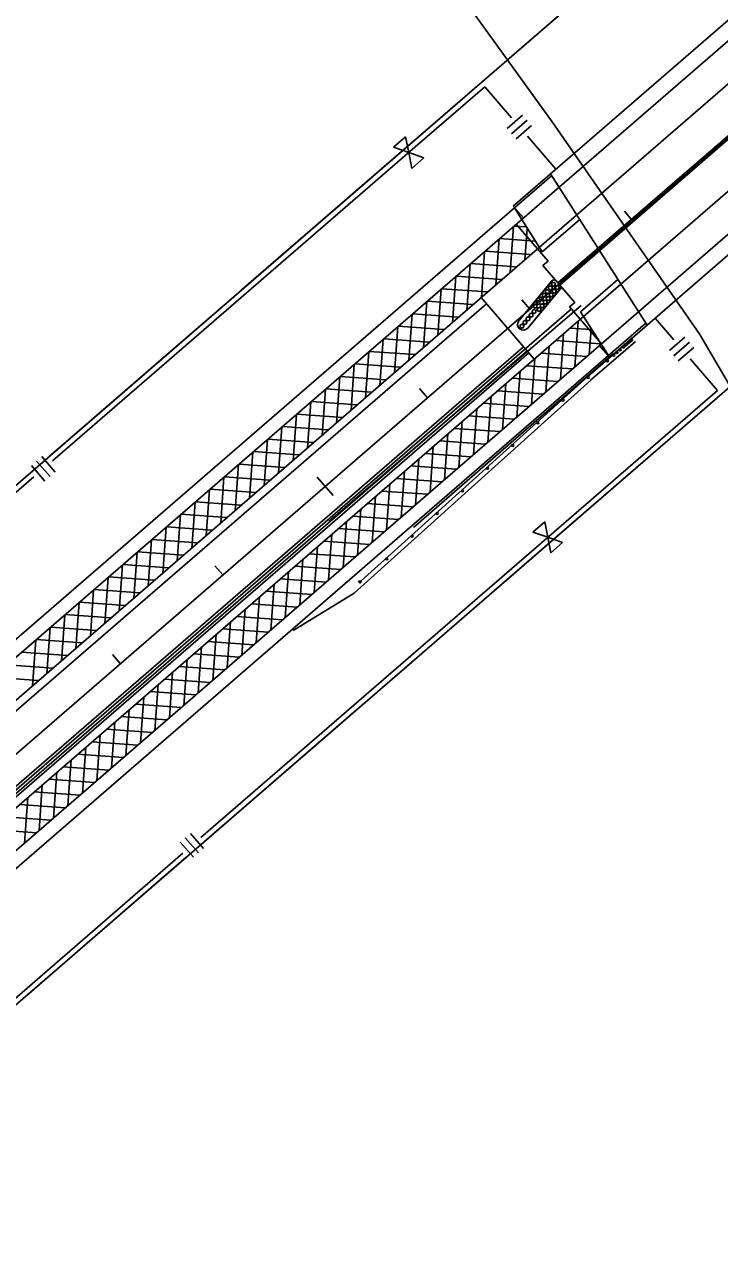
# Model space of a CAD drawing. Extents: x 192699 to 285914, y 194342 to 233219.
# Drawn here: x 202273 to 202786, y 201603 to 202501 of the extents above; entities that cross this region are included whole.
import ezdxf

# ---------------------------------------------------------------- set-up
doc = ezdxf.new("R2010")
doc.units = 0
for name, color, linetype in [('Barrier Wall', 7, 'Continuous'), ('BRIDGE', 7, 'Continuous'), ('CENT LINE', 7, 'Continuous'), ('CONCRETE', 7, 'Continuous'), ('Flood Plain', 7, 'Continuous'), ('GUARDRAIL', 7, 'Continuous'), ('PAVEMENT TRANSITION', 7, 'Continuous'), ('R-W - CofA', 7, 'Continuous'), ('R_Draft', 7, 'Continuous'), ('ROAD', 7, 'Continuous'), ('SHOULDER', 7, 'Continuous'), ('STATIONING1', 7, 'Continuous'), ('WRSF', 7, 'Continuous')]:
    doc.layers.add(name, color=color, linetype=linetype)

msp = doc.modelspace()

# ---------------------------------------------------------------- linework, layer by layer
at = {"layer": 'Barrier Wall'}
for p, q in [((202666.85, 202310.07), (203054.9, 202646.01)), ((202668.16, 202308.56), (203056.21, 202644.49)), ((202666.85, 202310.07), (202696.47, 202335.71)), ((202668.16, 202308.56), (202697.56, 202334)), ((202666.85, 202310.07), (202668.16, 202308.56))]:
    msp.add_line(p, q, dxfattribs=at)
at = {"layer": 'BRIDGE'}
for p, q in [((202633.8, 202366.87), (203001.31, 202685.04)), ((202705.04, 202255.06), (203089.27, 202587.69)), ((202634.66, 202365.52), (202662.25, 202389.41)), ((202704.19, 202256.41), (202731.78, 202280.3))]:
    msp.add_line(p, q, dxfattribs=at)
for points in [[(202732.64, 202278.95), (202661.39, 202390.76)], [(202633.8, 202366.87), (202641.38, 202358.12)], [(202655.3, 202333.13), (202634.66, 202365.52)], [(202699.03, 202265.17), (202675.46, 202292.39), (202679.29, 202295.7), (202655.73, 202322.92), (202659.55, 202326.23), (202635.99, 202353.45)], [(202704.19, 202256.41), (202683.54, 202288.8)], [(202697.46, 202263.82), (202705.04, 202255.06)]]:
    msp.add_lwpolyline(points, dxfattribs=at)
at = {"layer": 'CENT LINE'}
msp.add_line((198833.18, 198989.86), (207514.58, 206505.51), dxfattribs=at)
at = {"layer": 'CONCRETE'}
for p, q in [((198844.96, 198976.25), (202641.48, 202262.97)), ((198847.58, 198973.23), (202644.1, 202259.95))]:
    msp.add_line(p, q, dxfattribs=at)
at = {"layer": 'Flood Plain'}
for points in [[(202273.43, 202968.47), (202662.46, 202429.05)], [(203051.48, 201794.03), (202771.66, 202272), (202662.46, 202429.05)]]:
    msp.add_lwpolyline(points, dxfattribs=at)
at = {"layer": 'GUARDRAIL'}
for p, q in [((202683.98, 202293.33), (202497.71, 202133.96)), ((202707.74, 202257.82), (202560.13, 202129.42))]:
    msp.add_line(p, q, dxfattribs=at)
at = {"layer": 'PAVEMENT TRANSITION'}
for p, q in [((202631.67, 202317.97), (202634.11, 202351.82)), ((202634.48, 202352.14), (202643.12, 202351.52)), ((202642.36, 202327.22), (202644.01, 202350.12)), ((202620.98, 202308.71), (202623.42, 202342.57)), ((202623.79, 202342.89), (202649.81, 202341.01)), ((202610.29, 202299.46), (202612.72, 202333.31)), ((202613.09, 202333.63), (202646.95, 202331.19)), ((202599.6, 202290.2), (202602.03, 202324.05)), ((202602.4, 202324.37), (202636.26, 202321.94)), ((202588.9, 202280.94), (202591.34, 202314.8)), ((202591.71, 202315.12), (202625.56, 202312.68)), ((202578.21, 202271.69), (202580.65, 202305.54)), ((202581.02, 202305.86), (202614.87, 202303.42)), ((202567.52, 202262.43), (202569.96, 202296.28)), ((202570.33, 202296.6), (202604.18, 202294.17)), ((202556.83, 202253.17), (202559.26, 202287.03)), ((202559.63, 202287.35), (202593.49, 202284.91)), ((202546.14, 202243.92), (202548.57, 202277.77)), ((202548.94, 202278.09), (202582.8, 202275.65)), ((202675.76, 202276.78), (202691.47, 202275.65)), ((202679.31, 202248.1), (202681.75, 202281.96)), ((202690, 202257.36), (202691.33, 202275.86)), ((202535.44, 202234.66), (202537.88, 202268.52)), ((202538.25, 202268.84), (202572.1, 202266.4)), ((202665.07, 202267.52), (202698.16, 202265.14)), ((202668.62, 202238.85), (202671.05, 202272.7)), ((202524.75, 202225.4), (202527.19, 202259.26)), ((202527.56, 202259.58), (202561.41, 202257.14)), ((202654.38, 202258.26), (202688.23, 202255.83)), ((202657.93, 202229.59), (202660.36, 202263.44)), ((202514.06, 202216.15), (202516.5, 202250)), ((202516.87, 202250.32), (202550.72, 202247.89)), ((202643.69, 202249.01), (202677.54, 202246.57)), ((202647.23, 202220.33), (202649.67, 202254.19)), ((202503.37, 202206.89), (202505.8, 202240.75)), ((202506.17, 202241.07), (202540.03, 202238.63)), ((202632.99, 202239.75), (202666.85, 202237.31)), ((202636.54, 202211.08), (202638.98, 202244.93)), ((202492.68, 202197.64), (202495.11, 202231.49)), ((202495.48, 202231.81), (202529.34, 202229.37)), ((202622.3, 202230.49), (202656.16, 202228.06)), ((202625.85, 202201.82), (202628.29, 202235.68)), ((202481.98, 202188.38), (202484.42, 202222.23)), ((202484.79, 202222.55), (202518.64, 202220.12)), ((202611.61, 202221.24), (202645.46, 202218.8)), ((202615.16, 202192.57), (202617.59, 202226.42)), ((202471.29, 202179.12), (202473.73, 202212.98)), ((202474.1, 202213.3), (202507.95, 202210.86)), ((202600.92, 202211.98), (202634.77, 202209.54)), ((202604.47, 202183.31), (202606.9, 202217.16)), ((202460.6, 202169.87), (202463.04, 202203.72)), ((202463.41, 202204.04), (202497.26, 202201.6)), ((202590.22, 202202.73), (202624.08, 202200.29)), ((202593.77, 202174.05), (202596.21, 202207.91)), ((202449.91, 202160.61), (202452.34, 202194.46)), ((202452.71, 202194.78), (202486.57, 202192.35)), ((202583.08, 202164.8), (202585.52, 202198.65)), ((202439.22, 202151.35), (202441.65, 202185.21)), ((202442.02, 202185.53), (202475.88, 202183.09)), ((202572.39, 202155.54), (202574.83, 202189.39)), ((202579.53, 202193.47), (202613.39, 202191.03)), ((202428.52, 202142.1), (202430.96, 202175.95)), ((202431.33, 202176.27), (202465.18, 202173.84)), ((202561.7, 202146.28), (202564.13, 202180.14)), ((202568.84, 202184.21), (202602.69, 202181.78)), ((202417.83, 202132.84), (202420.27, 202166.7)), ((202420.64, 202167.02), (202454.49, 202164.58)), ((202551.01, 202137.03), (202553.44, 202170.88)), ((202558.15, 202174.96), (202592, 202172.52)), ((202409.95, 202157.76), (202443.8, 202155.32)), ((202540.31, 202127.77), (202542.75, 202161.63)), ((202547.46, 202165.7), (202581.31, 202163.26)), ((202407.14, 202123.58), (202409.58, 202157.44)), ((202529.62, 202118.51), (202532.06, 202152.37)), ((202536.76, 202156.44), (202570.62, 202154.01)), ((202396.45, 202114.33), (202398.88, 202148.18)), ((202399.25, 202148.5), (202433.11, 202146.07)), ((202518.93, 202109.26), (202521.37, 202143.11)), ((202526.07, 202147.19), (202559.93, 202144.75)), ((202385.75, 202105.07), (202388.19, 202138.93)), ((202388.56, 202139.25), (202422.42, 202136.81)), ((202508.24, 202100), (202510.67, 202133.86)), ((202515.38, 202137.93), (202549.23, 202135.49)), ((202375.06, 202095.82), (202377.5, 202129.67)), ((202377.87, 202129.99), (202411.72, 202127.55)), ((202497.54, 202090.75), (202499.98, 202124.6)), ((202504.69, 202128.67), (202538.54, 202126.24)), ((202364.37, 202086.56), (202366.81, 202120.41)), ((202367.18, 202120.73), (202401.03, 202118.3)), ((202486.85, 202081.49), (202489.29, 202115.34)), ((202494, 202119.42), (202527.85, 202116.98)), ((202353.68, 202077.3), (202356.12, 202111.16)), ((202356.49, 202111.48), (202390.34, 202109.04)), ((202476.16, 202072.23), (202478.6, 202106.09)), ((202483.3, 202110.16), (202517.16, 202107.73)), ((202342.99, 202068.05), (202345.42, 202101.9)), ((202345.79, 202102.22), (202379.65, 202099.78)), ((202465.47, 202062.98), (202467.9, 202096.83)), ((202472.61, 202100.91), (202506.47, 202098.47)), ((202332.29, 202058.79), (202334.73, 202092.64)), ((202335.1, 202092.97), (202368.96, 202090.53)), ((202454.78, 202053.72), (202457.21, 202087.57)), ((202461.92, 202091.65), (202495.77, 202089.21)), ((202321.6, 202049.53), (202324.04, 202083.39)), ((202324.41, 202083.71), (202358.26, 202081.27)), ((202444.08, 202044.46), (202446.52, 202078.32)), ((202451.23, 202082.39), (202485.08, 202079.96)), ((202310.91, 202040.28), (202313.35, 202074.13)), ((202313.72, 202074.45), (202347.57, 202072.02)), ((202433.39, 202035.21), (202435.83, 202069.06)), ((202440.54, 202073.14), (202474.39, 202070.7)), ((202300.22, 202031.02), (202302.65, 202064.88)), ((202303.02, 202065.2), (202336.88, 202062.76)), ((202422.7, 202025.95), (202425.14, 202059.81)), ((202429.84, 202063.88), (202463.7, 202061.44)), ((202289.53, 202021.77), (202291.96, 202055.62)), ((202292.33, 202055.94), (202326.19, 202053.5)), ((202412.01, 202016.7), (202414.44, 202050.55)), ((202419.15, 202054.62), (202453.01, 202052.19)), ((202278.83, 202012.51), (202281.27, 202046.36)), ((202281.64, 202046.68), (202315.49, 202044.25)), ((202401.32, 202007.44), (202403.75, 202041.29)), ((202408.46, 202045.37), (202442.31, 202042.93)), ((202270.95, 202037.43), (202304.8, 202034.99)), ((202390.62, 201998.18), (202393.06, 202032.04)), ((202397.77, 202036.11), (202431.62, 202033.67)), ((202260.26, 202028.17), (202294.11, 202025.73)), ((202387.08, 202026.86), (202420.93, 202024.42)), ((202249.56, 202018.91), (202283.42, 202016.48)), ((202376.38, 202017.6), (202410.24, 202015.16)), ((202379.93, 201988.93), (202382.37, 202022.78)), ((202365.69, 202008.34), (202399.55, 202005.91)), ((202369.24, 201979.67), (202371.68, 202013.52)), ((202355, 201999.09), (202388.85, 201996.65)), ((202358.55, 201970.41), (202360.98, 202004.27)), ((202344.31, 201989.83), (202378.16, 201987.39)), ((202347.86, 201961.16), (202350.29, 201995.01)), ((202333.62, 201980.57), (202367.47, 201978.14)), ((202337.16, 201951.9), (202339.6, 201985.75)), ((202322.92, 201971.32), (202356.78, 201968.88)), ((202326.47, 201942.64), (202328.91, 201976.5)), ((202312.23, 201962.06), (202346.09, 201959.62)), ((202315.78, 201933.39), (202318.22, 201967.24)), ((202301.54, 201952.8), (202335.39, 201950.37)), ((202305.09, 201924.13), (202307.52, 201957.99)), ((202290.85, 201943.55), (202324.7, 201941.11)), ((202294.4, 201914.88), (202296.83, 201948.73)), ((202280.15, 201934.29), (202314.01, 201931.86)), ((202283.7, 201905.62), (202286.14, 201939.47)), ((202269.46, 201925.04), (202303.32, 201922.6)), ((202273.01, 201896.36), (202275.45, 201930.22)), ((202258.77, 201915.78), (202292.62, 201913.34)), ((202248.08, 201906.52), (202281.93, 201904.09))]:
    msp.add_line(p, q, dxfattribs=at)
at = {"layer": 'R-W - CofA'}
for p, q in [((202612.76, 202454.96), (202632.65, 202431.99)), ((202629.28, 202424.09), (202640.77, 202434.03)), ((202632.6, 202420.26), (202644.08, 202430.2)), ((202635.91, 202416.43), (202647.4, 202426.38)), ((202644.37, 202418.45), (202665.36, 202394.2)), ((202545.38, 202410.29), (202554.4, 202418.1)), ((202556.65, 202406.38), (202545.38, 202410.29)), ((202554.4, 202418.1), (202556.65, 202406.38)), ((202558.9, 202394.67), (202556.65, 202406.38)), ((202556.65, 202406.38), (202567.92, 202402.48)), ((202567.92, 202402.48), (202558.9, 202394.67)), ((202752.43, 202267.97), (202738.51, 202284.04)), ((202749.1, 202260.15), (202760.59, 202270.1)), ((202752.41, 202256.32), (202763.9, 202266.27)), ((202755.73, 202252.49), (202767.22, 202262.44)), ((202784.64, 202230.76), (202764.39, 202254.14)), ((202281.91, 202178.58), (202291.85, 202167.1)), ((202285.74, 202181.9), (202295.68, 202170.41)), ((202278.08, 202175.27), (202288.03, 202163.78)), ((202648.33, 202126.06), (202657.12, 202133.67)), ((202657.12, 202133.67), (202659.31, 202122.26)), ((202659.31, 202122.26), (202648.33, 202126.06)), ((202661.5, 202110.85), (202659.31, 202122.26)), ((202659.31, 202122.26), (202670.29, 202118.45)), ((202670.29, 202118.45), (202661.5, 202110.85)), ((202387.99, 201897.16), (202397.68, 201885.97)), ((202391.72, 201900.39), (202401.41, 201889.2)), ((202395.45, 201903.61), (202405.14, 201892.42))]:
    msp.add_line(p, q, dxfattribs=at)
for points in [[(198915, 198895.36), (200006.21, 199840.04), (200088.36, 199897.93), (200242.84, 200025.06), (200696.47, 200417.77), (200850.95, 200544.9), (200998.89, 200679.58), (203115.81, 202512.24), (203289.93, 202616.68), (203516.74, 202813.04), (203710.83, 203047.2)], [(198751.36, 199084.36), (199842.58, 200029.05), (200059.58, 200236.75), (200513.2, 200629.46), (200661.14, 200764.15), (200815.62, 200891.27), (201571.66, 201545.79), (201608, 201656.61), (201834.81, 201852.96), (202018.74, 201946.07), (202926, 202731.49), (203067.39, 202873.74)], [(202558.51, 202413.35), (202679.45, 202518.05)], [(202561.16, 202410.29), (202612.76, 202454.96)], [(202293.77, 202178.8), (202561.16, 202410.29)], [(202433.06, 202304.74), (202558.51, 202413.35)], [(202424.5, 202297.34), (202429.17, 202301.38)], [(202415.95, 202289.93), (202420.61, 202293.97)], [(202291.12, 202181.87), (202412.06, 202286.57)], [(202663.71, 202126.06), (202784.64, 202230.76)], [(202666.29, 202123.08), (202784.08, 202225.05)], [(202015.52, 201939.89), (202021.02, 201942.68), (202279.99, 202166.87)], [(202156.4, 202065.24), (202277.34, 202169.94)], [(202403.27, 201900.6), (202663.71, 202126.06)], [(202544.1, 202017.3), (202666.29, 202123.08)], [(202535.77, 202010.09), (202540.31, 202014.02)], [(202527.43, 202002.87), (202531.98, 202006.81)], [(202405.86, 201897.62), (202523.65, 201999.59)], [(202133.82, 201667.33), (202389.85, 201888.98)], [(202274.64, 201784.02), (202392.43, 201886)]]:
    msp.add_lwpolyline(points, dxfattribs=at)
at = {"layer": 'R_Draft'}
for p, q in [((202637.98, 202282.17), (202662.45, 202311.64)), ((202638.03, 202282.14), (202662.5, 202311.61)), ((202669.59, 202306.94), (202665.5, 202311.67)), ((202669.65, 202306.91), (202665.56, 202311.64)), ((202644.52, 202276.74), (202669.59, 202306.94)), ((202644.57, 202276.71), (202669.65, 202306.91)), ((202707.58, 202257.25), (202721.75, 202269.53)), ((202709.87, 202254.61), (202724.04, 202266.88)), ((202707.58, 202257.25), (202688.68, 202240.89)), ((202709.87, 202254.61), (202690.97, 202238.25)), ((202688.68, 202240.89), (202558.67, 202123.71)), ((202691.02, 202238.29), (202598.15, 202154.59)), ((202598.15, 202154.59), (202516.43, 202080.93)), ((202558.67, 202123.71), (202521.52, 202090.23)), ((202519.57, 202089.81), (202521.53, 202090.23)), ((202519.57, 202089.81), (202520.91, 202088.33)), ((202520.91, 202088.33), (202521.53, 202090.23)), ((202516.43, 202080.93), (202471.28, 202053.35))]:
    msp.add_line(p, q, dxfattribs=at)
for centre, radius in [((202663.46, 202309.14), 1.38), ((202663.52, 202309.11), 1.38), ((202656.73, 202301.03), 1.38), ((202656.79, 202301), 1.38), ((202658.98, 202303.73), 1.38), ((202659.03, 202303.71), 1.38), ((202661.22, 202306.44), 1.38), ((202661.27, 202306.41), 1.38), ((202661.85, 202301.35), 1.38), ((202661.91, 202301.32), 1.38), ((202664.1, 202304.05), 1.38), ((202664.15, 202304.02), 1.38), ((202666.34, 202306.75), 1.38), ((202666.39, 202306.72), 1.38), ((202650.01, 202292.93), 1.38), ((202650.06, 202292.9), 1.38), ((202652.25, 202295.63), 1.38), ((202652.31, 202295.6), 1.38), ((202654.49, 202298.33), 1.38), ((202654.55, 202298.3), 1.38), ((202655.13, 202293.24), 1.38), ((202655.18, 202293.21), 1.38), ((202657.37, 202295.94), 1.38), ((202657.42, 202295.92), 1.38), ((202659.61, 202298.65), 1.38), ((202659.67, 202298.62), 1.38), ((202644.72, 202283.64), 1.38), ((202644.78, 202283.61), 1.38), ((202646.96, 202286.34), 1.38), ((202647.02, 202286.31), 1.38), ((202649.2, 202289.04), 1.38), ((202649.26, 202289.01), 1.38), ((202652.88, 202290.54), 1.38), ((202652.94, 202290.51), 1.38), ((202640.23, 202278.24), 1.38), ((202640.29, 202278.21), 1.38), ((202642.48, 202280.94), 1.38), ((202642.53, 202280.91), 1.38), ((202717.52, 202264.87), 0.75), ((202718.7, 202265.89), 0.75), ((202719.88, 202266.91), 0.75), ((202721.06, 202267.94), 0.75), ((202708.07, 202256.69), 0.75), ((202710.43, 202258.73), 0.75), ((202712.79, 202260.78), 0.75), ((202715.16, 202262.82), 0.75), ((202716.34, 202263.85), 0.75), ((202703.34, 202252.6), 0.75), ((202689.15, 202240.31), 0.75), ((202670.58, 202223.57), 0.75), ((202652.01, 202206.84), 0.75), ((202633.44, 202190.1), 0.75), ((202614.87, 202173.36), 0.75), ((202596.3, 202156.62), 0.75), ((202577.73, 202139.89), 0.75), ((202559.14, 202123.12), 0.75), ((202540.58, 202106.4), 0.75)]:
    msp.add_circle(centre, radius, dxfattribs=at)
for centre, radius, start, end in [((202663.99, 202310.37), 2, 40.8341, 140.29642), ((202664.04, 202310.34), 2, 40.8341, 140.29642), ((202641.25, 202279.46), 4.25, 140.29642, 320.29642), ((202641.3, 202279.43), 4.25, 140.29642, 320.29642)]:
    msp.add_arc(centre, radius, start, end, dxfattribs=at)
at = {"layer": 'ROAD'}
for p, q in [((198797.83, 199030.68), (207479.24, 206546.34)), ((198813.54, 199012.54), (207494.94, 206528.19)), ((198852.81, 198967.18), (207534.22, 206482.83)), ((198868.52, 198949.03), (207549.92, 206464.68)), ((202655.3, 202333.13), (202682.89, 202357.02)), ((202683.54, 202288.8), (202711.14, 202312.69)), ((202649.34, 202253.9), (202610.07, 202299.26))]:
    msp.add_line(p, q, dxfattribs=at)
at = {"layer": 'SHOULDER'}
for p, q in [((198791.28, 199038.24), (202634.66, 202365.52)), ((198817.47, 199008), (202613.99, 202294.73)), ((198848.89, 198971.71), (202645.41, 202258.44)), ((198875.07, 198941.47), (202704.19, 202256.41))]:
    msp.add_line(p, q, dxfattribs=at)
at = {"layer": 'STATIONING1'}
for points in [[(202715.87, 202363.08), (202721.76, 202356.28)], [(202640.26, 202297.63), (202646.15, 202290.82)], [(202564.66, 202232.18), (202570.55, 202225.37)], [(202489.05, 202166.72), (202500.84, 202153.12)], [(202413.45, 202101.27), (202419.34, 202094.47)], [(202337.85, 202035.82), (202343.74, 202029.02)]]:
    msp.add_lwpolyline(points, dxfattribs=at)
at = {"layer": 'WRSF'}
msp.add_line((198846.27, 198974.74), (202676.77, 202290.88), dxfattribs=at)

doc.saveas('drawing.dxf')
